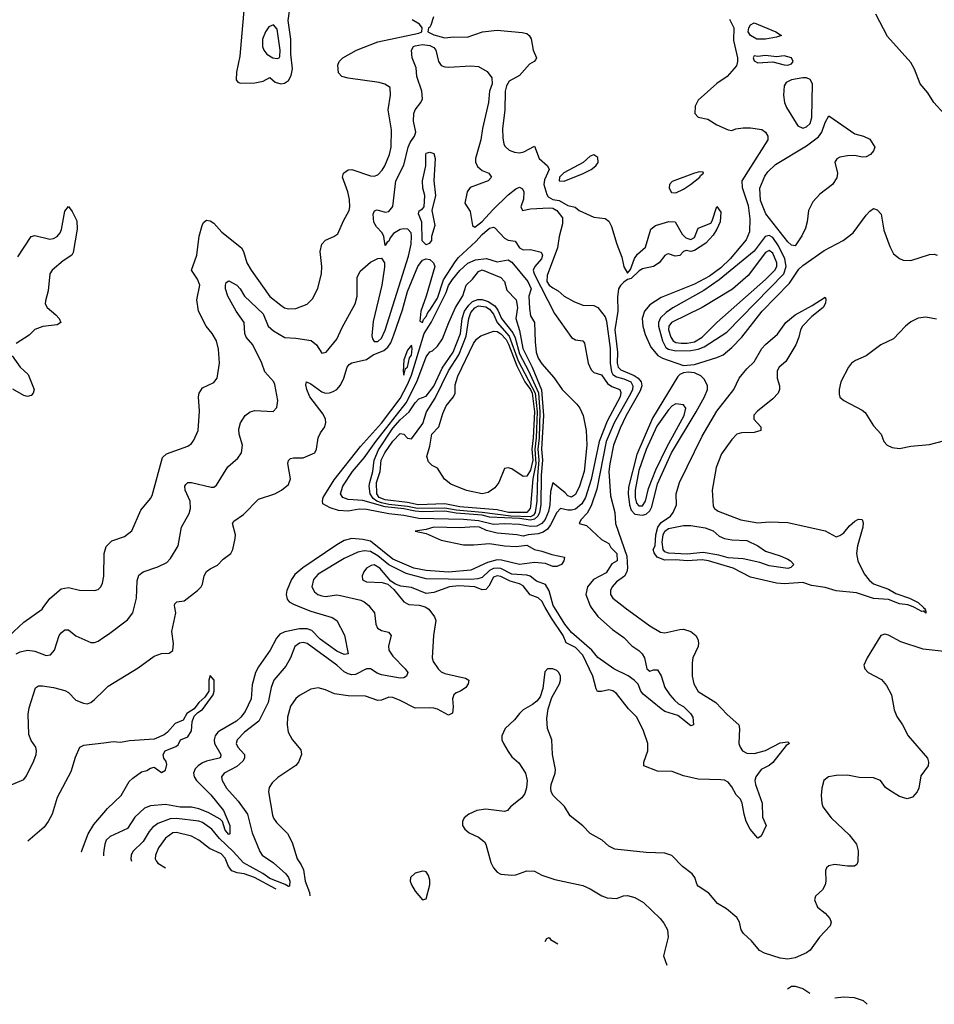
# Model space of a CAD drawing. Header units: inches. Extents: x 1552611 to 1694776, y 811966 to 917215.
# Tile 361 of 549: x 1669548 to 1674456, y 827870 to 833154. Entities that reach past the tile are written whole.
import ezdxf

# ---------------------------------------------------------------- set-up
doc = ezdxf.new("R2010")
doc.units = ezdxf.units.IN
doc.header["$MEASUREMENT"] = 0
for name, color, linetype in [('B6862', 7, 'Continuous'), ('B6863', 7, 'Continuous'), ('B6872', 7, 'Continuous'), ('B6873', 7, 'Continuous')]:
    doc.layers.add(name, color=color, linetype=linetype)

msp = doc.modelspace()

# ---------------------------------------------------------------- linework, layer by layer
at = {"layer": 'B6862', "color": 5}
for points, elevation in [([(1669490, 829845.9), (1669570, 829921.4), (1669668.7, 829991.3), (1669675, 830000)], 880), ([(1669528.4, 829750), (1669550, 829761.2), (1669590.1, 829770.1), (1669630, 829764.2), (1669690, 829741), (1669714, 829746), (1669734.1, 829770), (1669760.4, 829850), (1669770, 829863.7), (1669790, 829878.9), (1669810, 829879.5), (1669850, 829848.1), (1669930, 829811.5), (1669950, 829811.5), (1669970, 829819.6), (1670000, 829839.7)], 860), ([(1669490, 829041.7), (1669570, 829076.3), (1669584.6, 829095.4), (1669623.9, 829176.1), (1669636, 829210), (1669637.7, 829230), (1669634.7, 829250), (1669610, 829285.4), (1669598.1, 829318.1), (1669593.7, 829426.3), (1669599.3, 829460.7), (1669632.5, 829567.5), (1669650, 829578.7), (1669670, 829579.5), (1669730, 829570.3), (1669790, 829554.4), (1669810, 829543.8), (1669850, 829502), (1669890, 829485.3), (1669910, 829483.1), (1669930, 829490.3), (1669950, 829505.7), (1670000, 829554.1)], 840), ([(1670000, 829272), (1669890, 829258), (1669870, 829247.7), (1669846.1, 829193.9), (1669823.4, 829116.6), (1669750, 828980.5), (1669721.8, 828890), (1669701.8, 828850), (1669679.4, 828820.6), (1669592.5, 828745.2)], 820), ([(1669878.9, 828689.7), (1669879, 828690), (1669914.9, 828785.1), (1669945.7, 828834.3), (1670000, 828897.8)], 820), ([(1670000, 828695.1), (1669998.4, 828681.6), (1669998.7, 828666.5)], 840)]:
    msp.add_lwpolyline(points, dxfattribs=dict(at, elevation=elevation))
at = {"layer": 'B6863', "color": 5, "elevation": 880}
for points in [[(1669539.1, 831880.9), (1669609.9, 831990.1), (1669630, 831996.5), (1669710, 831976.6), (1669730, 831979.4), (1669749.9, 831990.1), (1669765.5, 832010), (1669772, 832028), (1669790, 832126.8), (1669810, 832151), (1669830, 832124.9), (1669854.4, 832074.4), (1669857.5, 832030), (1669835.2, 831904.8), (1669827.6, 831890), (1669780.8, 831859.2), (1669722, 831810), (1669710, 831791.1), (1669701, 831699), (1669685.9, 831645.9), (1669684.1, 831630), (1669694.9, 831610), (1669742.9, 831570), (1669760.2, 831550), (1669768.9, 831530), (1669750, 831516.1), (1669672.3, 831507.7), (1669630, 831492), (1669598.6, 831461.4), (1669530, 831417.1)], [(1669508.5, 831350), (1669550.2, 831290), (1669593.5, 831250), (1669625.3, 831170), (1669621.1, 831150), (1669610, 831136.9), (1669590, 831131.1), (1669570, 831136.8), (1669511.2, 831171.2)], [(1669675, 830000), (1669710, 830047.4), (1669770, 830099.7), (1669810, 830107.3), (1669870, 830092.9), (1669950, 830090.4), (1669970, 830096.4), (1669983.6, 830110), (1669993.3, 830130), (1670000, 830168.2)]]:
    msp.add_lwpolyline(points, dxfattribs=at)
at = {"layer": 'B6872', "color": 5}
for points, elevation in [([(1671060.3, 830000), (1671110, 829979.8), (1671225.8, 829945.8), (1671250.5, 829930), (1671291.4, 829851.4), (1671310.4, 829750), (1671290, 829747.2), (1671250, 829764.9), (1671160.7, 829830), (1671115.4, 829875.4), (1671090, 829884.6), (1671050, 829885.3), (1670971, 829869), (1670944.3, 829855.7), (1670925.5, 829834.5), (1670892.1, 829770), (1670830, 829681), (1670814.4, 829650), (1670795.8, 829584.2), (1670790.9, 829510), (1670759, 829441), (1670735.6, 829410), (1670711.4, 829388.6), (1670622.1, 829337.9), (1670611, 829330), (1670597.2, 829310), (1670591.6, 829290), (1670593.3, 829270), (1670627.1, 829210), (1670625, 829195), (1670619.5, 829190), (1670550, 829175.2), (1670530, 829165.6), (1670506.1, 829150), (1670490, 829132.7), (1670480.5, 829110), (1670484.2, 829090), (1670497.2, 829070), (1670573.5, 828993.5), (1670641.9, 828910), (1670675.5, 828830), (1670675.8, 828784.2), (1670670, 828781), (1670650, 828804.8), (1670635.8, 828850), (1670623.4, 828863.4), (1670560, 828900), (1670510, 828919.4), (1670470, 828927.5), (1670410, 828927.7), (1670330, 828941.7), (1670250, 828934), (1670218.1, 828921.9), (1670165.5, 828874.5), (1670127.1, 828812.9), (1670032.9, 828770), (1670013, 828750), (1670004.2, 828730), (1670000, 828695.1)], 840), ([(1670000, 829554.1), (1670023.3, 829576.7), (1670183.9, 829676.1), (1670270, 829738), (1670310, 829752), (1670350, 829754), (1670370, 829768.2), (1670373.5, 829806.5), (1670365, 829870), (1670386.8, 829970), (1670380.8, 830000)], 840), ([(1670000, 829839.7), (1670024.1, 829855.9), (1670126.1, 829933.9), (1670155.6, 829970), (1670162.8, 830000)], 860), ([(1671429.8, 830000), (1671452.6, 829970), (1671459.8, 829910), (1671469, 829889), (1671490, 829876.6), (1671526.5, 829866.5), (1671542.3, 829850), (1671526.6, 829793.4), (1671528.3, 829770), (1671550, 829737.7), (1671617.1, 829670), (1671630.2, 829650), (1671623.6, 829630), (1671610, 829622.2), (1671590, 829620.4), (1671490, 829638.3), (1671466.2, 829646.2), (1671430, 829670.3), (1671410, 829669.9), (1671350, 829639.9), (1671330, 829638.1), (1671310, 829643.2), (1671290, 829654.1), (1671249.8, 829690), (1671090, 829805.5), (1671070, 829811.3), (1671050, 829808.6), (1671025.1, 829790), (1671001.6, 829730), (1670975.6, 829684.4), (1670911.1, 829608.9), (1670898, 829570), (1670881.8, 829490), (1670831.6, 829390), (1670754, 829330), (1670714.6, 829290), (1670710.1, 829270), (1670718.1, 829250), (1670754.2, 829210), (1670754.3, 829190), (1670745.6, 829174.4), (1670713.7, 829146.3), (1670644.7, 829110), (1670631.1, 829090), (1670634.2, 829070), (1670658.5, 829030), (1670719.7, 828959.7), (1670770.1, 828890.1), (1670796.6, 828790), (1670836.1, 828690), (1670850.1, 828670), (1670910, 828628.9), (1670976.3, 828570), (1670990.3, 828550.3), (1670997.6, 828530), (1670995.6, 828504.4), (1670990, 828502.6), (1670973.3, 828513.3), (1670890, 828545.7), (1670852.2, 828572.2), (1670749.6, 828629.6), (1670694.6, 828690), (1670620.2, 828760.2), (1670578.7, 828810), (1670530, 828844.7), (1670510, 828851.9), (1670390, 828867.6), (1670354.8, 828865.2), (1670290, 828839.4), (1670261.2, 828818.8), (1670242.3, 828797.7), (1670210, 828744.3), (1670154.5, 828690), (1670146.2, 828670), (1670145.4, 828650), (1670148.8, 828637.4)], 860), ([(1671728.7, 830000), (1671743, 829990), (1671773.4, 829950), (1671782, 829930), (1671768.4, 829850), (1671761.1, 829730), (1671767.8, 829710), (1671793, 829670), (1671810, 829654.5), (1671830, 829644.7), (1671940.4, 829620.4), (1671958.3, 829610), (1671955.5, 829590), (1671941.8, 829570), (1671912.9, 829550), (1671890, 829541.4), (1671877.7, 829530), (1671870.8, 829510), (1671873.5, 829466.5), (1671870, 829432.7), (1671850, 829421.5), (1671790, 829454), (1671770, 829458.3), (1671750, 829461.3), (1671670, 829458.4), (1671590, 829500.7), (1671550, 829515.5), (1671530, 829518.2), (1671490, 829502), (1671470, 829500.8), (1671403.7, 829523.7), (1671310, 829524.9), (1671236.9, 829536.9), (1671190, 829557.2), (1671150, 829568.2), (1671110, 829561.6), (1671050, 829527.3), (1671030, 829511.8), (1671001.6, 829470), (1670985, 829410), (1670983.5, 829370), (1670988.1, 829330), (1671010, 829290.4), (1671056.1, 829236.1), (1671061.1, 829210), (1671044.9, 829170), (1671029.4, 829150.6), (1670933.2, 829086.8), (1670902.4, 829057.6), (1670886.8, 829033.2), (1670883.5, 829010), (1670904.8, 828884.8), (1670910, 828868.7), (1670925.8, 828845.8), (1670985.7, 828785.7), (1671010, 828738), (1671036.8, 828650), (1671059.1, 828619.1), (1671070.5, 828590.5), (1671080.9, 828530), (1671104.2, 828470), (1671104.3, 828452.3)], 880), ([(1672794.9, 830000), (1672797.8, 829997.8), (1672930, 829900.9), (1672987.3, 829867.3), (1673010, 829864.2), (1673090, 829882), (1673110, 829882.5), (1673150, 829870.2), (1673176, 829850), (1673187.4, 829830), (1673190.3, 829810), (1673188.8, 829790), (1673161.3, 829730), (1673156.9, 829703.1), (1673156.5, 829630), (1673166.7, 829590), (1673190, 829547.9), (1673284.4, 829490), (1673344.7, 829424.7), (1673407.4, 829370), (1673411.3, 829350), (1673407.6, 829270), (1673414, 829250), (1673427.6, 829230), (1673450, 829218), (1673490, 829216.5), (1673550, 829231.8), (1673630, 829273.3), (1673670, 829279.1), (1673679.1, 829270), (1673661.8, 829258.2), (1673590, 829168), (1673570, 829151.3), (1673527.5, 829130), (1673498, 829090), (1673493.3, 829070), (1673496.8, 829050), (1673533, 828950), (1673534.8, 828874.8), (1673554.5, 828830), (1673527.9, 828772.1), (1673510, 828761.6), (1673468.7, 828810), (1673447.3, 828850), (1673435.3, 828890), (1673425.3, 828950), (1673416.4, 828970), (1673393.6, 828993.6), (1673370, 829036.4), (1673350, 829061.7), (1673330, 829072), (1673310, 829074.7), (1673190, 829077.2), (1673110, 829096.8), (1673050, 829119.8), (1672970, 829121.6), (1672898, 829150), (1672896.9, 829170), (1672918.7, 829230), (1672919.3, 829270), (1672896.6, 829336.6), (1672860.7, 829410), (1672815.3, 829455.3), (1672750, 829537.2), (1672731.5, 829551.5), (1672710, 829557.8), (1672670, 829549.1), (1672649.4, 829549.4), (1672642.2, 829562.2), (1672624.2, 829630), (1672570, 829744.3), (1672530, 829784.9), (1672481.1, 829810), (1672464.7, 829850), (1672401.5, 829941.5), (1672368.7, 830000)], 880), ([(1672615.6, 830000), (1672650.4, 829950.4), (1672730, 829880.9), (1672790, 829837.5), (1672833.5, 829793.5), (1672870, 829768.4), (1672887.9, 829750), (1672900.6, 829730), (1672913.7, 829670), (1672930, 829656.9), (1672950, 829665.3), (1672970, 829664.9), (1672990, 829633.4), (1673010.2, 829570), (1673037.5, 829530), (1673061.6, 829501.6), (1673082.8, 829482.8), (1673110, 829468.1), (1673147.8, 829430), (1673159.6, 829410), (1673164, 829370), (1673150, 829364), (1673079.1, 829419.1), (1673010, 829441.6), (1672990, 829455), (1672894.3, 829534.3), (1672880.9, 829550), (1672867.4, 829587.4), (1672844.8, 829610), (1672813.2, 829633.2), (1672735.9, 829670), (1672650, 829731.4), (1672618.2, 829770), (1672510, 829864.7), (1672474.2, 829910), (1672417.5, 830000)], 860), ([(1674397.9, 830000), (1674408.5, 829990), (1674404.7, 829984.7), (1674410, 829982), (1674410, 829969.2), (1674399.2, 829979.2), (1674390, 829978.7), (1674350.6, 830000)], 880), ([(1674590, 829755), (1674396.4, 829776.4), (1674275.9, 829815.9), (1674210, 829851.4), (1674190, 829856.4), (1674170, 829849.4), (1674095.8, 829730), (1674078.8, 829690), (1674082.8, 829670), (1674100.7, 829650), (1674172.2, 829612.2), (1674200.2, 829580.2), (1674227.1, 829530), (1674240.9, 829450), (1674254.8, 829414.8), (1674285.3, 829370), (1674315.5, 829310), (1674419.1, 829190), (1674426, 829170), (1674422.6, 829150), (1674383.7, 829096.3), (1674372.4, 829030), (1674364, 829010), (1674338.4, 828981.6), (1674310, 828972.6), (1674270, 828984.7), (1674216.8, 829016.8), (1674193.9, 829033.9), (1674167.3, 829070), (1674130, 829086), (1674053.3, 829086.7), (1673990, 829099.4), (1673930, 829097.7), (1673887.7, 829090), (1673863.1, 829070), (1673852, 829030), (1673848.9, 828990), (1673852.2, 828950), (1673858.7, 828930), (1673902, 828870), (1673998.6, 828778.6), (1674038.2, 828730), (1674047, 828693), (1674046.2, 828633.8), (1674039.9, 828620.1), (1674028.3, 828611.7), (1673990, 828611.1), (1673920.8, 828619.2), (1673890, 828613), (1673878.3, 828601.7), (1673871.7, 828588.3), (1673874.9, 828530), (1673870.2, 828510), (1673855.8, 828484.2), (1673818.3, 828450), (1673812.6, 828430), (1673830, 828390.4), (1673870, 828358.9), (1673895.6, 828330), (1673902.3, 828310), (1673896.9, 828290), (1673840.9, 828230), (1673790, 828160.5), (1673770, 828146.3), (1673710, 828119.1), (1673670, 828111.1), (1673630, 828116.4), (1673544.6, 828144.6), (1673518.9, 828158.9), (1673475.1, 828210), (1673432.2, 828250), (1673419.7, 828270), (1673410.9, 828310.9), (1673396.3, 828336.3), (1673341.7, 828381.7), (1673293.2, 828410), (1673246.3, 828466.3), (1673190, 828502.9), (1673183.6, 828510), (1673171.8, 828550), (1673157, 828570), (1673104.5, 828610), (1673048, 828668), (1673010, 828681.6), (1672910, 828684), (1672742, 828702), (1672710, 828717.8), (1672673.6, 828750), (1672610, 828787), (1672570, 828828), (1672501.5, 828881.5), (1672471.8, 828931.8), (1672410.9, 828990), (1672401, 829010), (1672398.5, 829030), (1672400.4, 829050), (1672422.2, 829110), (1672424.2, 829130), (1672407.6, 829210), (1672403.5, 829290), (1672380.8, 829350), (1672377, 829403), (1672384.2, 829455.8), (1672403.7, 829516.3), (1672444.1, 829590), (1672449.8, 829610), (1672449.8, 829630), (1672441, 829650), (1672430, 829661), (1672410, 829670.8), (1672381, 829670), (1672365.7, 829654.3), (1672356.2, 829563.8), (1672340.4, 829519.6), (1672322.8, 829497.2), (1672300.9, 829479.1), (1672250.6, 829450), (1672230, 829429.6), (1672203.6, 829396.4), (1672152.7, 829350), (1672135.8, 829310), (1672136.4, 829290), (1672144.4, 829270), (1672170, 829226), (1672190, 829198.7), (1672226.5, 829166.5), (1672262.4, 829110), (1672271.7, 829070), (1672267.7, 829032.3), (1672258.2, 829001.8), (1672242, 828978), (1672181.3, 828930), (1672166.8, 828910), (1672150, 828904.4), (1672050, 828917.7), (1672001, 828910), (1671958.8, 828890), (1671934, 828870), (1671924, 828850), (1671924.9, 828830), (1671937.3, 828810), (1671960.7, 828790), (1672010, 828766.4), (1672042, 828742), (1672050.4, 828730), (1672076.4, 828630), (1672090, 828602.8), (1672110, 828579.1), (1672130, 828567.7), (1672190, 828562.4), (1672210, 828564.4), (1672270, 828585.5), (1672310, 828584.8), (1672350, 828562.3), (1672419.8, 828539.8), (1672570, 828508), (1672610.4, 828490), (1672672.6, 828452.6), (1672701.5, 828441.5), (1672750, 828436.9), (1672788.5, 828451.5), (1672810, 828453.8), (1672850, 828443.5), (1672895.6, 828415.6), (1672985.3, 828330), (1673005.5, 828305.5), (1673024.2, 828270), (1673027.9, 828230), (1673002.4, 828130), (1673020.3, 828080.3), (1673020.5, 828080)], 920), ([(1670000, 828897.8), (1670019.5, 828920.5), (1670092.2, 828990), (1670135.3, 829064.7), (1670155.8, 829084.2), (1670202.3, 829117.7), (1670230, 829124.7), (1670250, 829137.2), (1670270, 829142.7), (1670310, 829114.3), (1670330, 829126), (1670337.1, 829157.1), (1670333.7, 829173.7), (1670321.3, 829190), (1670318.4, 829210), (1670328, 829230), (1670386.9, 829253.1), (1670398.3, 829261.7), (1670410.7, 829289.3), (1670450, 829305.1), (1670470, 829337.2), (1670473.7, 829386.3), (1670483.8, 829416.2), (1670503.4, 829436.6), (1670530, 829452.7), (1670587.3, 829530), (1670592.2, 829550), (1670592.4, 829610), (1670570, 829634.8), (1670562.4, 829610), (1670562.9, 829550), (1670541.2, 829518.8), (1670509.5, 829490), (1670484.5, 829455.5), (1670446, 829430), (1670424.8, 829395.2), (1670383.1, 829376.9), (1670340.9, 829330), (1670323.3, 829316.7), (1670270, 829292.4), (1670137, 829283), (1670090, 829274.9), (1670050, 829278.4), (1670000, 829272)], 820), ([(1670925.1, 828487), (1670921.4, 828490), (1670807.5, 828550), (1670752.1, 828570), (1670715, 828575), (1670686.6, 828586.6), (1670669.4, 828609.4), (1670650, 828653.6), (1670630, 828677.9), (1670566.7, 828706.7), (1670510, 828751.2), (1670470, 828771.4), (1670390, 828791.7), (1670370, 828790.4), (1670330, 828761.3), (1670292.6, 828710), (1670276.6, 828670), (1670275.9, 828650), (1670280.1, 828640.1), (1670290, 828626.9), (1670330, 828602.3)], 880), ([(1672368.1, 828207.4), (1672377.2, 828222.8), (1672390, 828227.3), (1672397.2, 828217.2), (1672436, 828194.3)], 880), ([(1673667.8, 827953.3), (1673690, 827967.3), (1673710, 827967.7), (1673750, 827954.9), (1673788.6, 827929.7)], 920), ([(1673922.3, 827903.5), (1673970, 827910.2), (1674025.8, 827905.8), (1674074, 827890), (1674095.5, 827870), (1674095.6, 827869.6)], 920)]:
    msp.add_lwpolyline(points, dxfattribs=dict(at, elevation=elevation))
at = {"layer": 'B6872', "color": 5, "elevation": 920}
msp.add_lwpolyline([(1671710, 828584.5), (1671670, 828574), (1671645.5, 828550), (1671644.4, 828530), (1671650.4, 828510), (1671670, 828477.3), (1671710, 828431), (1671730, 828436), (1671749.7, 828510), (1671750, 828535.3), (1671741.4, 828561.4), (1671730, 828580.9), (1671722.5, 828582.5)], close=True, dxfattribs=at)
at = {"layer": 'B6873', "color": 5}
for points, elevation in [([(1670760.7, 833310), (1670730, 832959), (1670712.3, 832872.3), (1670710.7, 832830.7), (1670719.6, 832819.6), (1670733.4, 832813.4), (1670810, 832815.3), (1670854.8, 832825.2), (1670890, 832844.6), (1670918.9, 832818.9), (1670950, 832810.8), (1670970, 832812.8), (1670990, 832828.1), (1671005.3, 832854.7), (1671011.5, 832890), (1671003.5, 832970), (1671003.2, 833050), (1670989.2, 833150.8), (1671003.2, 833250)], 920), ([(1670000, 830168.2), (1670000.3, 830170), (1670001, 830290), (1670013, 830327), (1670042.7, 830357.3), (1670110, 830380.9), (1670150, 830410.6), (1670198.6, 830521.4), (1670250, 830583.7), (1670259.1, 830600.9), (1670314.6, 830805.4), (1670336, 830824), (1670450, 830865.8), (1670470, 830880.3), (1670482.7, 830897.3), (1670506.8, 830950), (1670513.9, 831053.9), (1670508.2, 831130), (1670511.1, 831150), (1670530, 831178.7), (1670590, 831207.6), (1670608, 831230), (1670620.9, 831310), (1670614.7, 831385.3), (1670604, 831430), (1670581, 831470), (1670548.6, 831508.6), (1670507.4, 831590), (1670498.7, 831650), (1670514.8, 831730), (1670502.2, 831762.2), (1670469.7, 831810), (1670498, 831890), (1670512.1, 831992.1), (1670527.1, 832050), (1670535, 832065), (1670550, 832077.6), (1670570, 832075.3), (1670590, 832061.7), (1670633.6, 832013.6), (1670738, 831930), (1670749.1, 831910), (1670767.5, 831850), (1670790.2, 831810), (1670890, 831669.4), (1670950, 831622.2), (1670970, 831608.5), (1670990, 831602.3), (1671030, 831603.6), (1671090, 831627.4), (1671121.8, 831658.2), (1671147.3, 831712.7), (1671168.2, 831790), (1671169.1, 831830), (1671161.4, 831910), (1671169.9, 831950.1), (1671188.4, 831971.6), (1671234, 831990), (1671254.6, 832005.4), (1671285.5, 832074.5), (1671316.3, 832130), (1671319.8, 832150), (1671317.3, 832190), (1671309.1, 832230), (1671281, 832310), (1671286, 832330), (1671310, 832348.9), (1671330, 832351.1), (1671430, 832315.5), (1671450, 832314.2), (1671470, 832321.6), (1671493.6, 832346.4), (1671506.8, 832370), (1671533.4, 832430), (1671541.1, 832470), (1671543.8, 832563.8), (1671526, 832670), (1671537.8, 832750), (1671536.1, 832790), (1671508.4, 832808.4), (1671477.4, 832817.4), (1671310, 832841), (1671277.3, 832850), (1671258.8, 832870), (1671255.3, 832910), (1671263.1, 832930), (1671282.7, 832950), (1671355.3, 832990), (1671470, 833034.8), (1671690, 833081.8), (1671706.6, 833090), (1671708.2, 833110), (1671693.2, 833130), (1671654.4, 833154.4)], 880), ([(1671768.2, 833170), (1671755.4, 833124.6), (1671750, 833114.2), (1671741.5, 833110), (1671738.4, 833090), (1671770, 833073.5), (1671830, 833056.5), (1671877.1, 833062.9), (1671950, 833060.4), (1672031.1, 833088.9), (1672110, 833098), (1672245.4, 833085.4), (1672270, 833080.2), (1672282.4, 833070), (1672292.2, 833052.2), (1672303.4, 832990), (1672320.7, 832950), (1672318.8, 832941.2), (1672309.2, 832930), (1672283.5, 832916.5), (1672230, 832855.5), (1672175.7, 832824.3), (1672160.5, 832799.5), (1672153.6, 832770), (1672151.2, 832668.8), (1672139.3, 832570), (1672140.4, 832520.4), (1672146.2, 832486.2), (1672153.3, 832473.3), (1672174.8, 832454.8), (1672203.5, 832443.5), (1672230, 832440.1), (1672254.4, 832445.6), (1672310, 832476.2), (1672336.5, 832410), (1672379.7, 832370), (1672389.4, 832350), (1672364.6, 832295.4), (1672360.9, 832270), (1672376.2, 832216.2), (1672384.1, 832204.1), (1672410, 832190.1), (1672444, 832184), (1672490, 832156.9), (1672528.2, 832148.2), (1672550, 832130.5), (1672630, 832094.8), (1672690, 832088), (1672710, 832073), (1672724.3, 832044.3), (1672752.1, 831950), (1672780.3, 831880.3), (1672790, 831827.7), (1672810, 831793.4), (1672826.3, 831813.7), (1672846.6, 831873.4), (1672864.1, 831895.9), (1672906, 831934), (1672935.1, 832030), (1672959.6, 832050), (1673032.1, 832072.1), (1673066, 832070), (1673103.5, 832003.5), (1673123.5, 831983.5), (1673150, 831974.8), (1673170, 831986), (1673190, 832036.3), (1673256.9, 832063.1), (1673264.9, 832075.1), (1673288.4, 832151.6), (1673310, 832122), (1673307.4, 832070), (1673290.1, 832030), (1673270, 831998.7), (1673230, 831955.6), (1673170, 831916.2), (1673149.7, 831909.7), (1673124.7, 831915.3), (1673110.6, 831909.4), (1673090, 831888), (1673065.8, 831885.8), (1673030, 831898), (1673023.6, 831896.4), (1673010, 831888.7), (1672980.4, 831850), (1672950, 831829.8), (1672890, 831816.9), (1672873, 831807), (1672830, 831765.1), (1672810, 831759.3), (1672790, 831745.7), (1672772.2, 831727.8), (1672762.3, 831710), (1672755.7, 831664.3), (1672757.9, 831590), (1672741.9, 831490), (1672756.3, 831370), (1672754.1, 831310), (1672760.6, 831290), (1672774.9, 831274.9), (1672845.1, 831245.1), (1672867.7, 831230), (1672883.2, 831210), (1672887, 831190), (1672877.9, 831162.1), (1672801.9, 831030), (1672770, 830962.6), (1672735.2, 830870), (1672714.7, 830770), (1672710.6, 830730), (1672718.6, 830598.6), (1672741.4, 830510), (1672745.3, 830450), (1672805.7, 830274.3), (1672810.6, 830210), (1672807, 830190), (1672792.9, 830167.1), (1672750, 830136.7), (1672728.1, 830110), (1672719.3, 830090), (1672719.3, 830070), (1672731.3, 830050), (1672794.9, 830000)], 880), ([(1673357.2, 833157.2), (1673380.9, 833110), (1673378, 833042), (1673399.5, 832950), (1673400.7, 832930), (1673394.1, 832905.9), (1673344.9, 832850), (1673290, 832811.1), (1673190, 832722.5), (1673172.6, 832690), (1673171.4, 832650), (1673190, 832631.9), (1673240.2, 832620.2), (1673290, 832589.6), (1673350, 832563.6), (1673370, 832560.3), (1673391.3, 832568.7), (1673430, 832574.4), (1673470, 832574.4), (1673530, 832564.7), (1673550, 832550.8), (1673563.5, 832530), (1673563.8, 832510), (1673424.1, 832290), (1673426, 832254), (1673456.9, 832156.9), (1673466, 832086), (1673464.9, 832015.1), (1673446.7, 831973.3), (1673360.5, 831870), (1673310, 831823.1), (1673250, 831777.5), (1673170, 831734.9), (1672990, 831662.6), (1672930, 831624.3), (1672901.6, 831590), (1672889, 831551), (1672892.5, 831510), (1672904.4, 831464.4), (1672935.9, 831395.9), (1672972.7, 831352.7), (1672998.3, 831338.3), (1673110, 831298.5), (1673170, 831304.4), (1673290, 831341.6), (1673323.7, 831356.3), (1673370, 831394.3), (1673422.7, 831450), (1673532, 831590), (1673679.9, 831740.1), (1673730, 831815.3), (1673750, 831835.3), (1673864.5, 831915.5), (1673966.6, 831970), (1674020.9, 832010), (1674090, 832104.9), (1674110, 832127.3), (1674130, 832140.7), (1674150, 832133), (1674170.3, 832110), (1674184.8, 832024.8), (1674216.9, 831936.9), (1674238.2, 831898.2), (1674270, 831872.2), (1674290, 831863.7), (1674330, 831862.3), (1674430, 831894.2), (1674456, 831896), (1674471.6, 831890)], 920), ([(1674510, 832649.9), (1674453, 832710), (1674421.3, 832761.3), (1674380.9, 832810), (1674350, 832889.6), (1674330, 832924.4), (1674204.3, 833064.3), (1674143.3, 833183.3)], 920), ([(1670162.8, 830000), (1670174.7, 830050), (1670177.7, 830142.3), (1670187.2, 830172.8), (1670210, 830191.4), (1670290, 830216.9), (1670338.2, 830241.8), (1670357, 830263), (1670398, 830330), (1670416.9, 830430), (1670456.9, 830503.1), (1670465.5, 830530), (1670462.4, 830570), (1670436.8, 830630), (1670434.7, 830650), (1670440.2, 830659.8), (1670450, 830670.2), (1670470, 830670.2), (1670574.9, 830645.1), (1670590, 830645.7), (1670604.2, 830655.8), (1670665.2, 830754.8), (1670718.2, 830801.8), (1670738.7, 830830), (1670743, 830870), (1670726.2, 830930), (1670724.1, 830955.9), (1670733.5, 830990), (1670757.7, 831030), (1670785.1, 831050), (1670810, 831056), (1670908.3, 831051.7), (1670927.4, 831072.6), (1670932.8, 831110), (1670917, 831197), (1670911.6, 831210), (1670863.6, 831263.6), (1670846.8, 831310), (1670799.9, 831410), (1670763.7, 831450), (1670756.1, 831470), (1670753.2, 831530), (1670709.6, 831589.6), (1670665.8, 831670), (1670653.3, 831710), (1670652, 831730), (1670656.6, 831743.4), (1670670, 831753.2), (1670712.8, 831730), (1670731.6, 831710), (1670755.4, 831670), (1670854.9, 831574.9), (1670882.1, 831510), (1670910, 831483.5), (1670971.6, 831448.4), (1671030, 831444.9), (1671112.2, 831432.2), (1671141.8, 831410), (1671170, 831364.2), (1671193, 831370), (1671250, 831440.4), (1671278, 831502), (1671348.6, 831630), (1671359.3, 831670), (1671359.3, 831770), (1671374.5, 831805.5), (1671430, 831853.7), (1671470, 831873.4), (1671490, 831874.8), (1671505.7, 831850), (1671506.5, 831826.5), (1671490.9, 831729.1), (1671445.8, 831534.2), (1671438.2, 831458.2), (1671441.1, 831441.1), (1671450, 831426.5), (1671470, 831426.3), (1671490, 831445.1), (1671510, 831487.2), (1671634, 831886), (1671648.6, 831950), (1671651.6, 831991.6), (1671648.9, 832010), (1671630.4, 832030.4), (1671610, 832032.4), (1671590, 832027.9), (1671553.6, 832006.4), (1671535.8, 831984.2), (1671530, 831966), (1671519.8, 831960.2), (1671510, 831942), (1671502.4, 831990), (1671492.6, 832010), (1671462.4, 832042.4), (1671448.1, 832068.1), (1671445.2, 832110), (1671451.9, 832128.1), (1671466.5, 832133.5), (1671510, 832121.8), (1671530, 832125.4), (1671550, 832152.4), (1671566.1, 832290), (1671610, 832374.3), (1671632.7, 832470), (1671643.9, 832496.1), (1671667.3, 832530), (1671674.3, 832550), (1671661.9, 832610), (1671663.6, 832650), (1671671, 832670), (1671701.1, 832710), (1671709.9, 832730), (1671706.9, 832770), (1671680.2, 832850), (1671676.3, 832896.3), (1671654.4, 832950), (1671651.5, 832990), (1671662.2, 833010), (1671670, 833014.3), (1671710, 833020.8), (1671750, 833016.1), (1671770, 833004.8), (1671780.6, 832990), (1671794.9, 832930), (1671810, 832908.7), (1671830, 832900.8), (1671850, 832899.6), (1671970, 832906.4), (1672010, 832903.4), (1672056.1, 832876.1), (1672081.9, 832841.9), (1672084.1, 832810), (1672070.2, 832770), (1672064.6, 832710), (1672031.7, 832570), (1672023.3, 832510), (1671994.4, 832410), (1671994.6, 832390), (1672005.6, 832365.6), (1672030, 832344.3), (1672066, 832330), (1672080.3, 832310), (1672062, 832290), (1671966.4, 832253.6), (1671950.2, 832229.8), (1671937, 832170), (1671965.3, 832125.3), (1671977.4, 832050), (1671990, 832041.6), (1672030, 832071.1), (1672086.6, 832133.4), (1672170, 832213.9), (1672210, 832246.3), (1672230, 832255), (1672247.1, 832247.1), (1672254.2, 832230), (1672251.1, 832191.1), (1672237.6, 832150), (1672245.7, 832130), (1672290, 832139), (1672390, 832145.3), (1672410, 832142.2), (1672431.3, 832130), (1672461.7, 832090), (1672461, 832059), (1672442.4, 831990), (1672435, 831930), (1672379.3, 831780.7), (1672377.7, 831750), (1672390, 831730), (1672410, 831714.6), (1672438.3, 831698.3), (1672470, 831670), (1672521.8, 831641.8), (1672570, 831622.6), (1672630, 831621.1), (1672651, 831610), (1672690, 831558.7), (1672696.5, 831536.5), (1672717, 831390), (1672717.2, 831310), (1672724.2, 831264.2), (1672731.6, 831250), (1672750, 831237.4), (1672790, 831226.9), (1672826.9, 831210), (1672838.7, 831190), (1672836.6, 831170), (1672827.9, 831150), (1672737.5, 830990), (1672694.9, 830890), (1672644.7, 830635.3), (1672615.3, 830544.7), (1672593.5, 830506.5), (1672558.9, 830470), (1672550.8, 830450), (1672590, 830438.8), (1672670, 830365), (1672710, 830343), (1672721.2, 830321.2), (1672751.9, 830290), (1672754.2, 830250), (1672726.6, 830233.4), (1672694.8, 830185.2), (1672627.1, 830150), (1672595.7, 830110), (1672586.6, 830070), (1672610, 830008), (1672615.6, 830000)], 860), ([(1670380.8, 830000), (1670378.7, 830010), (1670380.6, 830019.4), (1670390.6, 830029.4), (1670430, 830035), (1670501.6, 830090), (1670522.3, 830110), (1670530, 830124.2), (1670538.8, 830170), (1670550, 830192), (1670570, 830207.2), (1670610, 830226.3), (1670640.9, 830259.1), (1670681.7, 830290), (1670692.4, 830310), (1670705.3, 830370), (1670705.6, 830390), (1670689.8, 830450), (1670697.5, 830462.5), (1670750, 830498.4), (1670830, 830580.1), (1670918, 830610), (1670952.9, 830630), (1670990, 830660.2), (1671001.1, 830690), (1670987, 830773), (1670990.9, 830789.1), (1671001.4, 830798.6), (1671017.2, 830802.8), (1671070, 830802.5), (1671131.6, 830830), (1671141.7, 830850), (1671149.9, 830910.1), (1671162.2, 830937.8), (1671185.3, 830970), (1671191.8, 830991.8), (1671189.3, 831010), (1671176.3, 831036.3), (1671105.4, 831130), (1671089.8, 831170.2), (1671084.6, 831195.4), (1671086.6, 831210), (1671110, 831199.5), (1671170, 831156.5), (1671190, 831150.2), (1671210, 831151.5), (1671230, 831159.6), (1671250, 831170.2), (1671270, 831192.9), (1671288.1, 831230), (1671305.8, 831290), (1671316.4, 831303.6), (1671330, 831312.5), (1671410, 831330.1), (1671445.2, 831354.8), (1671501.9, 831378.1), (1671523.9, 831396.1), (1671540.2, 831419.8), (1671556.7, 831463.3), (1671602.5, 831597.5), (1671630, 831695.8), (1671685, 831830), (1671710, 831863.5), (1671730, 831871.6), (1671750, 831866.8), (1671769.2, 831850), (1671776.5, 831830), (1671730.1, 831669.9), (1671700.7, 831590), (1671695.9, 831535.9), (1671709.3, 831529.3), (1671714.8, 831545.2), (1671730, 831561.5), (1671737.9, 831582.1), (1671750, 831594.5), (1671790, 831660.5), (1671822.5, 831757.5), (1671884.8, 831855.2), (1671902.6, 831877.4), (1671996.8, 831963.2), (1672030, 832002), (1672070, 832035.4), (1672090, 832041.5), (1672097.8, 832037.8), (1672150, 831982.3), (1672170, 831971.8), (1672206.4, 831966.4), (1672230.1, 831930.1), (1672250, 831919), (1672290, 831921.5), (1672345.9, 831905.9), (1672354.5, 831890), (1672348.8, 831870), (1672312.7, 831830), (1672304.4, 831810), (1672309.2, 831790), (1672417.7, 831577.7), (1672510, 831448), (1672530, 831435.5), (1672570, 831430.6), (1672578.6, 831418.6), (1672598, 831310), (1672614.9, 831274.9), (1672630, 831261.1), (1672670, 831248.2), (1672702, 831202), (1672726.2, 831186.2), (1672769.1, 831170), (1672773.9, 831153.9), (1672770.9, 831130), (1672700.1, 830999.9), (1672657.5, 830890), (1672614.4, 830685.6), (1672584.1, 830590), (1672564.4, 830555.6), (1672530, 830528), (1672510, 830521.2), (1672490, 830521.2), (1672450, 830531.3), (1672430, 830509.9), (1672397.5, 830442.5), (1672380.7, 830419.3), (1672356.7, 830403.3), (1672330, 830395.2), (1672276, 830390), (1672250, 830382.9), (1672215.3, 830390), (1672110, 830398.5), (1672053.5, 830413.5), (1672015, 830430), (1671990, 830431.7), (1671910, 830426.2), (1671770, 830430.6), (1671730, 830418), (1671671.3, 830410), (1671730, 830396.4), (1671810, 830360.6), (1671930, 830336.5), (1671985.1, 830334.9), (1672070, 830343.1), (1672149.6, 830330.4), (1672212.5, 830327.5), (1672270, 830334.8), (1672310.5, 830310.5), (1672350, 830302.4), (1672403.2, 830283.2), (1672471, 830270), (1672467.7, 830250), (1672455.5, 830230), (1672430, 830219.1), (1672410, 830219.1), (1672370, 830235.8), (1672310, 830240.7), (1672230, 830229.5), (1672133.9, 830253.9), (1672110, 830254.9), (1672058.5, 830241.5), (1671970, 830199.2), (1671850, 830188.8), (1671730, 830197.7), (1671664.1, 830210), (1671550, 830259.5), (1671430, 830354.9), (1671390, 830364.4), (1671330, 830369.3), (1671290, 830358.3), (1671250, 830336.6), (1671067.7, 830212.3), (1671023.9, 830176.1), (1671006, 830150), (1670982.1, 830090), (1670978.5, 830070), (1670983.3, 830043.3), (1670994, 830030), (1671017.4, 830017.4), (1671060.3, 830000)], 840), ([(1674350.6, 830000), (1674343.7, 830003.7), (1674314.1, 830014.1), (1674270, 830019.9), (1674210, 830041.7), (1674130, 830048.6), (1674038.7, 830078.7), (1673930, 830089), (1673870, 830106.5), (1673797.4, 830117.4), (1673750, 830133.9), (1673650, 830126.5), (1673610, 830130.4), (1673470, 830162.5), (1673376.8, 830210), (1673244.5, 830250), (1673210, 830255.8), (1673130, 830249.1), (1673070, 830255.4), (1673010, 830252.9), (1672969.3, 830270), (1672952.5, 830292.5), (1672948.4, 830310), (1672958.2, 830330), (1672961.4, 830390), (1672972.5, 830430), (1672990, 830456.1), (1673041.3, 830490), (1673055.4, 830510), (1673073.2, 830550), (1673071.8, 830610), (1673089.8, 830670.2), (1673210, 830918.3), (1673290, 831052.8), (1673381.4, 831170), (1673409.6, 831230.4), (1673450, 831280.9), (1673490, 831318), (1673531, 831390), (1673550, 831411.9), (1673614.4, 831465.6), (1673659.6, 831530), (1673710, 831569.5), (1673800.4, 831619.6), (1673870, 831664.9), (1673874.4, 831654.4), (1673872.8, 831632.8), (1673860.7, 831610), (1673798.5, 831561.5), (1673749.3, 831510), (1673737.8, 831490), (1673730.1, 831450), (1673713.2, 831410), (1673660, 831320), (1673623.2, 831290), (1673612.3, 831270), (1673612.6, 831230), (1673625.5, 831190), (1673625.8, 831170), (1673619, 831150), (1673590, 831118.9), (1673506.8, 831053.2), (1673488.2, 831031.8), (1673488.6, 831010), (1673525.3, 830970), (1673525.7, 830950), (1673490, 830939.2), (1673422.5, 830937.5), (1673397.3, 830930), (1673370, 830902), (1673315, 830825), (1673285.6, 830750), (1673264.2, 830630), (1673270, 830544), (1673276, 830530), (1673296.9, 830516.9), (1673417.3, 830470), (1673510, 830453), (1673570, 830459.8), (1673670, 830455), (1673870.3, 830410.3), (1673930, 830379.3), (1673950, 830385.3), (1673970, 830400.8), (1674001.7, 830438.3), (1674030, 830462.3), (1674050, 830472.8), (1674070, 830471.7), (1674074.7, 830454.7), (1674073.2, 830430), (1674044.6, 830330), (1674038.7, 830290), (1674046, 830250), (1674079.9, 830179.9), (1674106.4, 830146.4), (1674130, 830125.9), (1674210, 830097.2), (1674250, 830075), (1674322.4, 830050), (1674370, 830026.2), (1674397.9, 830000)], 880), ([(1674467.7, 831547.7), (1674410, 831557.2), (1674370, 831552.4), (1674330, 831532.4), (1674302, 831510), (1674238.2, 831441.8), (1674170, 831408.4), (1674090.1, 831349.9), (1674034, 831326), (1674012.8, 831310), (1673996.1, 831290), (1673954.6, 831210), (1673945.3, 831170), (1673945.3, 831145.3), (1673948.9, 831128.9), (1673970.7, 831110), (1674070, 831059.3), (1674086, 831046), (1674130, 830974.8), (1674170.7, 830930), (1674184.9, 830890), (1674204, 830870), (1674230, 830857.6), (1674270, 830853.4), (1674330, 830865.3), (1674430, 830874.9), (1674505.9, 830894.1)], 920), ([(1672417.5, 830000), (1672411.2, 830010), (1672389.3, 830089.3), (1672370, 830122.9), (1672321.4, 830141.4), (1672286.8, 830166.8), (1672270, 830173), (1672190, 830178.7), (1672130, 830208), (1672110, 830210.8), (1672090, 830208), (1672070, 830198.7), (1672030, 830161.2), (1672007.5, 830152.5), (1671970, 830149.6), (1671730, 830154.1), (1671621.4, 830181.4), (1671530, 830228.1), (1671470, 830276.4), (1671430, 830299.9), (1671396.1, 830303.9), (1671363.5, 830296.5), (1671290, 830262.7), (1671150, 830179.1), (1671124.6, 830150), (1671115.2, 830110), (1671130, 830083.9), (1671148.9, 830070), (1671170, 830061.7), (1671190, 830058.6), (1671250, 830066.7), (1671270, 830064), (1671378.3, 830038.3), (1671397.2, 830030), (1671422.2, 830010), (1671429.8, 830000)], 860), ([(1672368.7, 830000), (1672350, 830033.3), (1672330, 830052.1), (1672288, 830068), (1672250, 830116.3), (1672230, 830127.3), (1672180.2, 830140.2), (1672130, 830165), (1672110, 830169.9), (1672090, 830161.4), (1672066.2, 830113.8), (1672050, 830096.7), (1672030, 830094.6), (1671990, 830110.6), (1671904.9, 830115.1), (1671854.4, 830110), (1671770, 830079.8), (1671730, 830074.7), (1671650, 830106.5), (1671594.2, 830114.2), (1671564.4, 830124.4), (1671540.4, 830140.4), (1671481.2, 830210), (1671450, 830228.5), (1671434.4, 830225.6), (1671410, 830210.6), (1671394.5, 830190), (1671385.6, 830170), (1671388.2, 830148.2), (1671410, 830138), (1671493.7, 830133.7), (1671523.9, 830123.9), (1671555.6, 830095.6), (1671610, 830029), (1671636.4, 830016.4), (1671691.7, 830011.7), (1671723.6, 830003.6), (1671728.7, 830000)], 880)]:
    msp.add_lwpolyline(points, dxfattribs=dict(at, elevation=elevation))
for points, elevation in [([(1670910, 833127), (1670884.4, 833115.6), (1670866.8, 833090), (1670851, 833050), (1670851, 833010), (1670858.8, 832990), (1670874.8, 832970), (1670906.8, 832950), (1670930, 832946.1), (1670940.5, 832950), (1670943.3, 832956.7), (1670945.3, 832990), (1670930, 833102.9)], 940), ([(1673550, 833049.9), (1673504.2, 833050), (1673469.8, 833070), (1673457.7, 833090), (1673460.5, 833110), (1673470, 833127.3), (1673490, 833137.1), (1673606, 833090), (1673636, 833070), (1673610, 833060.5)], 920), ([(1673550, 832962.9), (1673510, 832956.3), (1673490, 832959.6), (1673484.4, 832950), (1673490, 832934), (1673510, 832923), (1673590, 832928.4), (1673650, 832912.7), (1673670, 832910.5), (1673690, 832917.3), (1673698.4, 832930), (1673689.2, 832950), (1673650, 832959.7), (1673610, 832954.3)], 940), ([(1673750, 832842.4), (1673689.2, 832830.8), (1673662.2, 832817.8), (1673650, 832799), (1673646.3, 832750), (1673653.1, 832710), (1673663.5, 832683.5), (1673724.6, 832584.6), (1673750, 832571.7), (1673770, 832578.5), (1673790, 832596.5), (1673798.4, 832630), (1673802.4, 832810), (1673790, 832834), (1673770, 832841.5)], 940), ([(1674070, 832416.9), (1674030, 832425.1), (1673990, 832424), (1673950, 832417.4), (1673933.3, 832406.7), (1673923.1, 832390), (1673937.6, 832330), (1673933.8, 832306.2), (1673910.6, 832270), (1673842.4, 832217.6), (1673803.6, 832176.4), (1673780.9, 832130), (1673774.9, 832070), (1673764.8, 832035.2), (1673745.8, 831994.2), (1673710, 831940.9), (1673690, 831944.4), (1673670, 831961.5), (1673552.7, 832112.7), (1673524.4, 832184.4), (1673519.9, 832250), (1673546.3, 832313.7), (1673562.7, 832337.3), (1673603.4, 832376.6), (1673770, 832478.2), (1673834.7, 832525.3), (1673852.6, 832550), (1673870, 832602), (1673890, 832639.1), (1674030, 832542), (1674076, 832530), (1674110, 832512.7), (1674137.3, 832470), (1674130.6, 832450), (1674113.4, 832430), (1674090, 832418.4)], 920), ([(1671730, 831946.5), (1671708, 831968), (1671707, 832067), (1671688.2, 832111.8), (1671691.9, 832128.1), (1671710, 832139.1), (1671718.4, 832150), (1671722.7, 832210), (1671711.8, 832250), (1671709.2, 832290), (1671727, 832370), (1671726.9, 832430), (1671730, 832438.8), (1671750, 832443.8), (1671770, 832435.5), (1671778, 832410), (1671771.3, 832290), (1671778.7, 832210), (1671760.3, 832130), (1671776.5, 832050), (1671758.9, 831990), (1671758.9, 831970), (1671746.1, 831953.9)], 840), ([(1672630, 832428.9), (1672610, 832421), (1672572.7, 832387.3), (1672468, 832332), (1672444.5, 832310), (1672442.5, 832290), (1672470, 832287.7), (1672571.8, 832328.2), (1672614.9, 832350), (1672639.6, 832370), (1672651.9, 832388.1), (1672650, 832415.4)], 920), ([(1673197.1, 832337.1), (1673170.3, 832330.3), (1673050, 832285.6), (1673035.1, 832270), (1673032.9, 832250), (1673046.5, 832226.5), (1673070, 832225.4), (1673110, 832243.9), (1673148.6, 832270), (1673198.4, 832310), (1673201.7, 832318.3), (1673217.8, 832330), (1673216.2, 832336.2)], 920), ([(1673570, 831996.2), (1673549, 831991), (1673490, 831912.7), (1673302.4, 831757.6), (1673219.6, 831700.4), (1673052.7, 831607.3), (1673017.1, 831582.9), (1672986.6, 831553.4), (1672977.1, 831530), (1672976.5, 831510), (1672997.3, 831430), (1673015.1, 831395.1), (1673030, 831385.3), (1673070, 831377.6), (1673150, 831378.5), (1673190, 831385.3), (1673221.4, 831398.6), (1673342.9, 831477.1), (1673648.9, 831791.1), (1673661.4, 831830), (1673653.6, 831870), (1673619.9, 831939.9), (1673590, 831984.8)], 940), ([(1673570, 831915.6), (1673550, 831904.5), (1673458.2, 831781.8), (1673372.5, 831707.5), (1673210.4, 831609.6), (1673045.8, 831530), (1673032, 831510), (1673030.6, 831490), (1673041.6, 831450), (1673055.8, 831430), (1673070, 831422.3), (1673097.4, 831417.4), (1673130, 831418.2), (1673170, 831426), (1673210, 831450.7), (1673290, 831529.7), (1673550, 831760.2), (1673600.7, 831810), (1673611.5, 831830), (1673612.1, 831850), (1673590, 831901.8)], 960), ([(1672110, 831855.1), (1672170, 831865), (1672190, 831853.4), (1672274.2, 831750), (1672292.1, 831710), (1672279.9, 831670), (1672284.1, 831604.1), (1672290, 831565.4), (1672310.1, 831530), (1672313.8, 831426.2), (1672320.6, 831370), (1672330, 831337.6), (1672350, 831307.5), (1672414, 831234), (1672458.9, 831170), (1672538.8, 831090), (1672554, 831070), (1672571.3, 831030), (1672588.1, 830950), (1672590.9, 830870.9), (1672577.3, 830730), (1672552.9, 830650), (1672530, 830606.8), (1672510, 830591.2), (1672490, 830598.9), (1672475.7, 830615.7), (1672410, 830668.7), (1672397.5, 830622.5), (1672393.6, 830550), (1672386.2, 830513.8), (1672367.9, 830472.1), (1672350, 830449.6), (1672323.9, 830436.1), (1672290, 830434.7), (1672230, 830445), (1672150, 830448.2), (1672090, 830444.6), (1672010, 830464.2), (1671930, 830471.6), (1671690, 830476.9), (1671610, 830492.4), (1671530, 830501.8), (1671410, 830526), (1671370, 830526.6), (1671310, 830517), (1671259.7, 830519.7), (1671213.5, 830533.5), (1671175.1, 830555.1), (1671172.6, 830570), (1671177.2, 830590), (1671236, 830684), (1671376.6, 830863.4), (1671490, 830987.9), (1671590, 831120.5), (1671630, 831197.2), (1671650, 831247.1), (1671719.1, 831470), (1671755.7, 831530), (1671836.3, 831690), (1671850, 831727.1), (1671870, 831759.9), (1671910, 831809.1), (1671953.2, 831846.8), (1671994.1, 831865.9), (1672052.7, 831872.7)], 820), ([(1672290, 830468.4), (1672230, 830476.5), (1672070, 830485), (1672030, 830494.5), (1671890, 830505.5), (1671830, 830516.9), (1671710, 830513.5), (1671670, 830516.7), (1671610, 830529.2), (1671510, 830540.2), (1671390, 830572.9), (1671310, 830578.4), (1671282, 830590), (1671270.4, 830610), (1671281.8, 830650), (1671334.1, 830730), (1671397.3, 830802.7), (1671459.8, 830890), (1671622.4, 831097.6), (1671680.2, 831210), (1671730, 831345.1), (1671750, 831371.2), (1671763.1, 831376.9), (1671790, 831401.3), (1671818, 831442), (1671851, 831530), (1671887.2, 831610), (1671927.1, 831672.9), (1671944.7, 831730), (1671978.5, 831761.5), (1672010, 831802.9), (1672030, 831811.7), (1672131, 831770), (1672150.7, 831750), (1672162.3, 831702.3), (1672211.6, 831650), (1672218.9, 831610), (1672210.6, 831550), (1672230, 831485.9), (1672248.6, 831390), (1672298.7, 831290), (1672347.7, 831167.7), (1672359.1, 831030), (1672348.3, 830850), (1672353.5, 830790), (1672346.3, 830710), (1672345.3, 830550), (1672337.4, 830510), (1672328.2, 830490), (1672310, 830472.9)], 780), ([(1672290, 830486.3), (1672183.2, 830490), (1672030, 830509.9), (1671890, 830521.2), (1671830, 830533.3), (1671682.8, 830530), (1671630, 830542.2), (1671530, 830552.4), (1671490, 830561.1), (1671465, 830570), (1671444.2, 830584.2), (1671429, 830610), (1671424.2, 830650), (1671426.8, 830670), (1671443, 830730), (1671449.9, 830790), (1671474.3, 830845.7), (1671550, 830961.1), (1671590, 831006.8), (1671638.9, 831050), (1671670, 831097.5), (1671690, 831118.6), (1671730, 831134.2), (1671770, 831187.2), (1671816.2, 831283.8), (1671874.5, 831370), (1671913.6, 831470), (1671922.7, 831550), (1671935, 831590), (1671957.9, 831622.1), (1671978.9, 831641.1), (1672006.7, 831653.3), (1672030, 831652.3), (1672062.4, 831642.4), (1672098.5, 831618.5), (1672114.9, 831594.9), (1672134.3, 831550), (1672193.7, 831473.7), (1672206.3, 831446.3), (1672230, 831360.9), (1672279, 831270), (1672331.4, 831151.4), (1672340.1, 831050), (1672335.3, 830910), (1672328.8, 830850), (1672334.9, 830790), (1672326.1, 830706.1), (1672323.4, 830570), (1672314.3, 830510), (1672304.7, 830495.3)], 760), ([(1672170.5, 830509.5), (1672110, 830523.7), (1671910, 830540.2), (1671830, 830555.7), (1671687, 830550), (1671630, 830563.8), (1671510, 830577.3), (1671476.5, 830590), (1671464.9, 830610), (1671462.6, 830670), (1671481.9, 830730), (1671488.6, 830790), (1671507.4, 830830), (1671550, 830891.7), (1671590, 830933.7), (1671610, 830930.2), (1671630, 830909), (1671650, 830905.4), (1671712.3, 830987.7), (1671731.2, 831050), (1671777.2, 831122.8), (1671849, 831270), (1671904.9, 831355.1), (1671943.8, 831456.2), (1671957.7, 831550), (1671970, 831582.2), (1671990, 831608.5), (1672010, 831619.2), (1672050, 831613.6), (1672070, 831600.5), (1672090, 831573.5), (1672110, 831530), (1672175, 831455), (1672223.6, 831323.6), (1672315.1, 831150), (1672324.9, 831050), (1672320, 830910), (1672313.3, 830850), (1672318, 830770), (1672302.2, 830690), (1672290, 830541.1), (1672287.4, 830530), (1672270, 830509.6)], 740), ([(1672250, 830703.2), (1672190, 830743.9), (1672170, 830749.8), (1672150, 830744.9), (1672120.1, 830670), (1672098.7, 830641.3), (1672063, 830617), (1672030, 830609.3), (1671946.8, 830626.8), (1671861.3, 830661.3), (1671827.7, 830687.7), (1671790, 830747), (1671762.4, 830762.4), (1671741.3, 830781.3), (1671733.3, 830810), (1671750, 830865.9), (1671760.2, 830930), (1671797.7, 830970), (1671819, 831041), (1671837.3, 831082.7), (1671876.9, 831130), (1671884.5, 831150), (1671884.8, 831195.2), (1671898.9, 831241.1), (1671982.8, 831417.2), (1671999.6, 831440.4), (1672022.6, 831457.4), (1672090, 831482.5), (1672110, 831480.9), (1672130, 831468.4), (1672157.9, 831437.9), (1672172.1, 831412.1), (1672215.8, 831295.8), (1672258.9, 831210), (1672288.8, 831170), (1672297.7, 831150), (1672310.4, 831050), (1672303.9, 830910), (1672296.2, 830850), (1672302.3, 830790), (1672290, 830737), (1672270, 830704.9)], 720), ([(1671650, 831407.3), (1671630, 831380.5), (1671610, 831329.3), (1671605.7, 831265.7), (1671610, 831246.4), (1671617.7, 831282.3), (1671630, 831289.2), (1671640.1, 831339.9), (1671650, 831353.7), (1671653.9, 831390)], 840), ([(1673136.9, 831263.1), (1673110, 831259.3), (1673090.2, 831249.8), (1673080.3, 831239.7), (1672944.7, 831015.3), (1672859.8, 830820.2), (1672815.2, 830644.8), (1672813.2, 830610), (1672821.1, 830550), (1672830, 830521), (1672850, 830501), (1672890, 830494.7), (1672910, 830501), (1672930, 830518.3), (1672941.1, 830538.9), (1672970, 830664), (1673045.4, 830830), (1673179.2, 831050), (1673222.3, 831130), (1673238.6, 831170), (1673239, 831190), (1673222.8, 831222.8), (1673202.7, 831242.7), (1673170, 831259)], 920), ([(1673070, 831092.2), (1673050, 831081.9), (1673030, 831061.2), (1672967.9, 830972.1), (1672910, 830847), (1672870, 830734.7), (1672850.7, 830630), (1672850.8, 830590), (1672858.9, 830558.9), (1672870, 830544.3), (1672890, 830545.6), (1672906.7, 830570), (1672922.4, 830637.6), (1672962.1, 830737.9), (1673020.9, 830859.1), (1673114.2, 831030), (1673122.4, 831070), (1673110, 831087.7)], 940), ([(1673670, 830208.6), (1673570, 830223), (1673520.4, 830240.4), (1673430, 830261.3), (1673350, 830266.4), (1673300.2, 830280.2), (1673215.4, 830295.4), (1673130, 830285.4), (1673030, 830291.1), (1673010, 830298.4), (1673001.5, 830310), (1672996.2, 830350), (1673001.6, 830390), (1673010, 830408.4), (1673030, 830422.9), (1673110, 830439), (1673150, 830440.4), (1673227.3, 830427.3), (1673270, 830410.2), (1673302.4, 830382.4), (1673330, 830370.1), (1673370, 830363.1), (1673450, 830358.3), (1673508.9, 830330), (1673550, 830301.7), (1673630, 830276.3), (1673670, 830258.7), (1673685.2, 830250), (1673703.1, 830230), (1673685.6, 830214.4)], 860)]:
    msp.add_lwpolyline(points, close=True, dxfattribs=dict(at, elevation=elevation))

doc.saveas('drawing.dxf')
